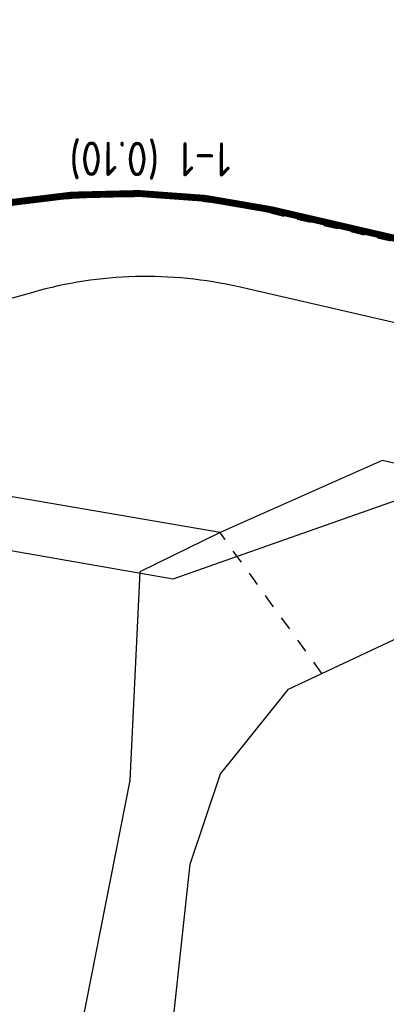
# Model space of a CAD drawing. Header units: metres. Extents: x 116958 to 118326, y 475500 to 477904.
# Tile 827 of 1001: x 117653.01 to 117658.34, y 476725.29 to 476739.63. Entities that reach past the tile are written whole.
import ezdxf

# ---------------------------------------------------------------- set-up
doc = ezdxf.new("R2010")
doc.units = ezdxf.units.M
doc.header["$LTSCALE"] = 0.2
doc.linetypes.add('200-1-1', pattern=[10, 5, -5])
doc.linetypes.add('MATGRENS', pattern=[2, 1, -1])
for name, color, linetype in [('B-WE-GW-WATERGANG_INSTEEK-G', 252, 'Continuous'), ('B-WE-GW-WATERGANG_WATERLIJN-G', 252, 'Continuous'), ('B-WE-IE-TERREINAFSCHEIDING_KUNSTMATIG_HEKWERK-G', 252, 'HEKWERK'), ('B-WE-VH-MATERIAALGRENS-G', 252, 'MATGRENS'), ('B-WE-VH-VERHARDING_ASFALT-GV', 252, 'Continuous'), ('N-WE-VH-MATERIAALGRENS-G', 251, 'MATGRENS'), ('N-WE-VH-VERHARDING_KANT_ASFALT-G', 251, 'Continuous'), ('N-WE-VW-MARKERING_LANGS_STREEP_100_100_010-G', 1, '200-1-1'), ('N-WE-VW-MARKERING_TEKST-G', 7, 'Continuous'), ('X-XX-WERKGRENS-G', 4, 'WERKGRENS')]:
    doc.layers.add(name, color=color, linetype=linetype)
doc.styles.get("Standard").update_dxf_attribs({"font": 'isocp.shx'})
doc.linetypes.add('HEKWERK', pattern='A,5,-1,[103,standaard.shx,S=0.5,R=0,X=0,Y=0],-1', length=7)
doc.linetypes.add('WERKGRENS', pattern='A,5,-2,[100,standaard.shx,S=1,R=0,X=0,Y=0],-2', length=9)

msp = doc.modelspace()

# ---------------------------------------------------------------- linework, layer by layer
at = {"layer": 'B-WE-GW-WATERGANG_INSTEEK-G', "flags": 128}
for points in [[(117658.281, 476733.209), (117655.924, 476732.161)], [(117655.924, 476732.161), (117654.758, 476731.592), (117654.609, 476728.553), (117653.761, 476724.247), (117653.413, 476720.075), (117652.431, 476715.771)]]:
    msp.add_lwpolyline(points, dxfattribs=at)
at = {"layer": 'B-WE-GW-WATERGANG_WATERLIJN-G', "flags": 128}
for points in [[(117657.407, 476730.111), (117658.602, 476730.675), (117662.042, 476730.081), (117675.562, 476726.925), (117681.151, 476725.984), (117686.299, 476724.746), (117687.844, 476724.44), (117689.539, 476724.02), (117691.378, 476723.126), (117690.799, 476721.062), (117690.636, 476720.481), (117683.666, 476721.791), (117676.164, 476723.655), (117674.02, 476724.099), (117672.788, 476724.152), (117666.767, 476726.098), (117664.411, 476727.031), (117662.351, 476727.212), (117660.85, 476726.818)], [(117651.336, 476705.264), (117653.796, 476716.144), (117654.914, 476722.002), (117655.488, 476727.333), (117655.932, 476728.647), (117656.141, 476728.907), (117656.921, 476729.882), (117657.407, 476730.111)]]:
    msp.add_lwpolyline(points, dxfattribs=at)
at = {"layer": 'B-WE-IE-TERREINAFSCHEIDING_KUNSTMATIG_HEKWERK-G', "flags": 128}
msp.add_lwpolyline([(117655.924, 476732.161), (117643.936, 476734.222), (117624.81, 476737.589), (117624.664, 476737.614), (117622.849, 476730.171), (117619.888, 476717.614), (117608.977, 476672.179), (117601.493, 476639.946), (117594.279, 476619.495)], dxfattribs=at)
at = {"layer": 'B-WE-VH-MATERIAALGRENS-G', "flags": 128}
msp.add_lwpolyline([(117657.407, 476730.111), (117656.626, 476731.189), (117655.991, 476732.067), (117655.924, 476732.161)], dxfattribs=at)
at = {"layer": 'B-WE-VH-VERHARDING_ASFALT-GV'}
msp.add_line((117693.064, 476725.374), (117658.281, 476733.209), dxfattribs=at)
at = {"layer": 'N-WE-VH-MATERIAALGRENS-G'}
msp.add_line((117656.657, 476736.816), (117659.14, 476736.239), dxfattribs=at)
msp.add_arc((117654.496, 476727.103), 9.95, 77.4565, 99.7706, dxfattribs=at)
at = {"layer": 'N-WE-VH-VERHARDING_KANT_ASFALT-G', "flags": 128}
msp.add_lwpolyline([(117665.709, 476733.545), (117656.198, 476735.738, 0.127031), (117653.198, 476735.66), (117652.812, 476735.549, -0.127031), (117645.314, 476735.354), (117636.48, 476737.391), (117628.356, 476739.264)], format="xyb", dxfattribs=at)
at = {"layer": 'N-WE-VW-MARKERING_LANGS_STREEP_100_100_010-G', "const_width": 0.1, "flags": 128}
msp.add_lwpolyline([(117659.152, 476736.288), (117656.668, 476736.864, 0.097672), (117652.799, 476736.958, -0.099616), (117646.489, 476737.135)], format="xyb", dxfattribs=at)
at = {"layer": 'X-XX-WERKGRENS-G', "flags": 128}
msp.add_lwpolyline([(117645.966, 476862.608), (117634.975, 476865.215), (117637.549, 476876.062), (117633.091, 476878.039), (117638.284, 476901.007, 0.007003), (117641.226, 476914.924), (117644.773, 476932.942, -0.009477), (117648.775, 476951.419), (117682.14, 477092.483), (117684.939, 477091.821), (117690.015, 477113.189), (117687.195, 477113.856), (117696.076, 477151.406), (117682.569, 477154.508), (117677.871, 477156.523), (117675.919, 477151.954), (117677.602, 477151.204), (117617.875, 476891.201, -0.141031), (117612.051, 476885.173), (117608.886, 476872.162), (117616.633, 476870.35), (117594.455, 476775.581), (117591.666, 476762.626), (117557.231, 476770.236), (117535.942, 476756.762), (117522.825, 476758.076), (117522.122, 476749.735), (117520.3, 476747.178), (117535.038, 476744.547), (117534.966, 476740.512), (117573.086, 476730.733), (117571.947, 476714.535), (117565.215, 476668.074), (117554.446, 476619.405), (117549.004, 476617.336), (117546.955, 476605.911), (117551.028, 476605.181), (117550.381, 476598.052), (117540.244, 476553.057), (117535.446, 476554.002), (117533.471, 476545.052), (117547.576, 476541.939), (117533.456, 476476.213), (117526.697, 476477.744), (117522.557, 476461.911), (117516.78, 476459.483), (117507.879, 476463.515), (117505.893, 476459.239), (117469.651, 476476.107), (117445.515, 476423.418), (117445.969, 476417.986), (117435.042, 476418.679), (117428.138, 476420.77), (117425.4, 476412.334), (117423.691, 476405.197), (117410.801, 476410.43), (117409.707, 476407.766), (117426.749, 476399.88), (117460.942, 476387.067), (117495.102, 476379.225), (117493.473, 476372.266), (117476.762, 476376.217), (117474.371, 476365.471), (117490.826, 476361.761), (117489.011, 476354.226), (117492.171, 476353.519), (117480.28, 476305.319), (117481.559, 476284.029), (117447.927, 476135.022), (117473.064, 476129.348), (117488.546, 476194.332), (117500.593, 476245.915), (117521.692, 476335.956), (117536.075, 476396.456), (117539.34, 476409.195), (117544.629, 476407.966), (117544.761, 476408.532), (117545.639, 476412.323), (117546.285, 476414.538), (117547.002, 476416.759), (117547.783, 476418.957), (117548.626, 476421.133), (117549.535, 476423.292), (117550.414, 476425.27), (117552.646, 476424.738), (117556.736, 476433.563), (117554.56, 476434.571), (117556.966, 476439.647), (117557.923, 476441.832), (117558.828, 476444.033), (117559.893, 476446.798), (117553.617, 476449.004), (117553.613, 476449.012, 0.021466), (117555.402, 476455.195), (117565.967, 476498.595), (117570.396, 476517.672), (117575.056, 476516.78), (117577.827, 476530.802), (117583.117, 476555.018), (117595.731, 476619.079), (117602.418, 476639.656), (117617.479, 476703.965), (117625.5, 476736.7), (117655.241, 476731.488), (117659.402, 476732.956), (117666.831, 476731.123), (117669.317, 476741.762), (117666.401, 476742.399, -0.426224), (117663.39, 476747.393), (117663.437, 476747.595), (117644.312, 476752.004, -0.159878), (117642.178, 476753.295), (117640.415, 476755.345, 0.159971), (117634.861, 476758.701), (117632.898, 476759.153), (117633.552, 476762.081), (117631.458, 476762.563), (117637.173, 476786.581), (117628.152, 476788.606), (117645.966, 476862.608)], format="xyb", dxfattribs=at)

# ---------------------------------------------------------------- texts
at = {"layer": 'N-WE-VW-MARKERING_TEKST-G'}
msp.add_text('1-1 (0.10)', height=0.5, rotation=179.6827, dxfattribs=at).set_placement((117656.082, 476737.845))

doc.saveas('drawing.dxf')
